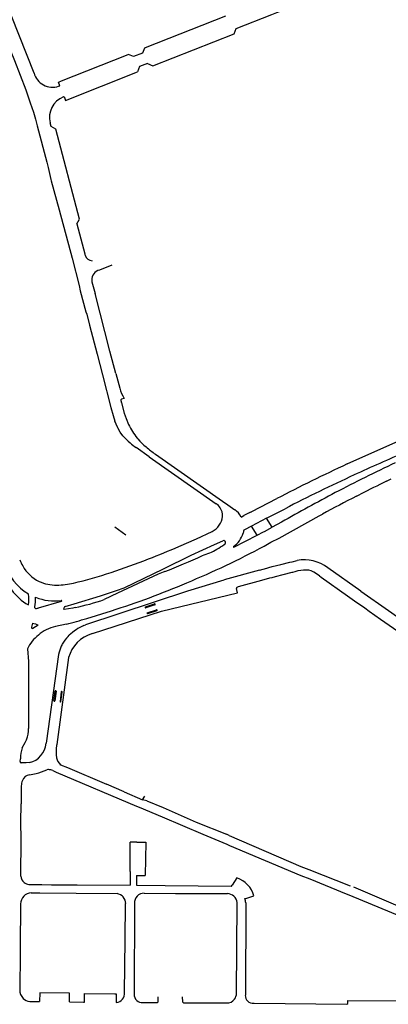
# Model space of a CAD drawing. Extents: x 148869 to 161638, y 453607 to 469810.
# Tile 924 of 1056: x 159125.47 to 159127.4, y 459859.55 to 459864.7. Entities that reach past the tile are written whole.
import ezdxf

# ---------------------------------------------------------------- set-up
doc = ezdxf.new("R2010")
doc.units = 0
doc.layers.add('LKI_V01_KANTRIJWEG', color=252, linetype='CONTINUOUS')

msp = doc.modelspace()

# ---------------------------------------------------------------- linework, layer by layer
at = {"layer": 'LKI_V01_KANTRIJWEG'}
for p, q in [((159125.5467, 459864.4189), (159125.1887, 459865.3276)), ((159125.5467, 459864.4189), (159125.1887, 459865.3276)), ((159126.5465, 459864.7158), (159126.1262, 459864.5498)), ((159126.5465, 459864.7158), (159126.1262, 459864.5498)), ((159126.0367, 459864.5145), (159125.679, 459864.3726)), ((159126.0367, 459864.5145), (159125.679, 459864.3726)), ((159125.6346, 459863.8628), (159125.6367, 459863.8551)), ((159125.6346, 459863.8628), (159125.6367, 459863.8551)), ((159125.6367, 459863.8551), (159125.6774, 459863.7043)), ((159125.6367, 459863.8551), (159125.6774, 459863.7043)), ((159125.7696, 459863.6316), (159125.8111, 459863.4743)), ((159125.7696, 459863.6316), (159125.8111, 459863.4743)), ((159125.9533, 459863.4154), (159125.8876, 459863.3898)), ((159125.9533, 459863.4154), (159125.8876, 459863.3898)), ((159125.8492, 459863.3286), (159125.8651, 459863.2679)), ((159125.8492, 459863.3286), (159125.8651, 459863.2679)), ((159125.9416, 459862.9668), (159125.8651, 459863.2679)), ((159125.9416, 459862.9668), (159125.8651, 459863.2679)), ((159125.8758, 459862.9496), (159125.9036, 459862.8422)), ((159125.8758, 459862.9496), (159125.9036, 459862.8422)), ((159125.9736, 459862.85), (159125.9416, 459862.9668)), ((159125.9736, 459862.85), (159125.9416, 459862.9668)), ((159125.9736, 459862.85), (159125.9938, 459862.7724)), ((159125.9736, 459862.85), (159125.9938, 459862.7724)), ((159125.9036, 459862.8422), (159125.9482, 459862.671)), ((159125.9036, 459862.8422), (159125.9482, 459862.671)), ((159126.0001, 459862.7084), (159126.0036, 459862.6953)), ((159126.0001, 459862.7084), (159126.0036, 459862.6953)), ((159126.0177, 459862.7192), (159126.0033, 459862.7148)), ((159126.0177, 459862.7192), (159126.0033, 459862.7148)), ((159125.9824, 459862.5686), (159125.9683, 459862.6006)), ((159125.9824, 459862.5686), (159125.9683, 459862.6006)), ((159126.0267, 459862.6142), (159126.0398, 459862.5834)), ((159126.0267, 459862.6142), (159126.0398, 459862.5834)), ((159125.9839, 459862.5657), (159125.9824, 459862.5686)), ((159125.9839, 459862.5657), (159125.9824, 459862.5686)), ((159126.0848, 459862.5114), (159126.0878, 459862.508)), ((159126.0848, 459862.5114), (159126.0878, 459862.508)), ((159126.1484, 459862.4138), (159126.079, 459862.4624)), ((159126.1484, 459862.4138), (159126.079, 459862.4624)), ((159126.1484, 459862.4138), (159126.4964, 459862.1693)), ((159126.1484, 459862.4138), (159126.4964, 459862.1693)), ((159126.1808, 459862.4278), (159126.5304, 459862.1823)), ((159126.1808, 459862.4278), (159126.5304, 459862.1823)), ((159127.3853, 459862.2862), (159127.4109, 459862.2982)), ((159127.3853, 459862.2862), (159127.4109, 459862.2982)), ((159126.5304, 459862.1823), (159126.5582, 459862.1629)), ((159126.5304, 459862.1823), (159126.5582, 459862.1629)), ((159126.7275, 459862.1512), (159126.813, 459862.1956)), ((159126.7275, 459862.1512), (159126.813, 459862.1956)), ((159127.2289, 459862.2083), (159127.2508, 459862.2194)), ((159127.2289, 459862.2083), (159127.2508, 459862.2194)), ((159126.5582, 459862.1629), (159126.5938, 459862.1379)), ((159126.5582, 459862.1629), (159126.5938, 459862.1379)), ((159126.6814, 459862.1273), (159126.6722, 459862.1225)), ((159126.6814, 459862.1273), (159126.6722, 459862.1225)), ((159126.6731, 459862.1227), (159126.6814, 459862.1273)), ((159126.6731, 459862.1227), (159126.6814, 459862.1273)), ((159126.7245, 459862.1498), (159126.6814, 459862.1273)), ((159126.7245, 459862.1498), (159126.6814, 459862.1273)), ((159126.7245, 459862.1498), (159126.7275, 459862.1512)), ((159126.7275, 459862.1512), (159126.7245, 459862.1498)), ((159126.7245, 459862.1498), (159126.7275, 459862.1512)), ((159126.7275, 459862.1512), (159126.7245, 459862.1498)), ((159126.7603, 459862.0928), (159126.8569, 459862.1432)), ((159126.7603, 459862.0928), (159126.8569, 459862.1432)), ((159126.6276, 459862.0995), (159126.6415, 459862.1068)), ((159126.6276, 459862.0995), (159126.6415, 459862.1068)), ((159126.6722, 459862.1225), (159126.6415, 459862.1068)), ((159126.6722, 459862.1225), (159126.6415, 459862.1068)), ((159126.7603, 459862.0928), (159126.6817, 459862.0518)), ((159126.7603, 459862.0928), (159126.6817, 459862.0518)), ((159126.79, 459862.0465), (159126.7603, 459862.0928)), ((159126.79, 459862.0465), (159126.7603, 459862.0928)), ((159125.9681, 459862.0486), (159126.0265, 459862.0066)), ((159125.9681, 459862.0486), (159126.0265, 459862.0066)), ((159126.6392, 459862.0242), (159126.6373, 459862.0154)), ((159126.6392, 459862.0242), (159126.6373, 459862.0154)), ((159126.6397, 459862.0263), (159126.6392, 459862.0242)), ((159126.6397, 459862.0263), (159126.6392, 459862.0242)), ((159126.6817, 459862.0518), (159126.6446, 459862.0331)), ((159126.6817, 459862.0518), (159126.6446, 459862.0331)), ((159126.7117, 459862.0043), (159126.6817, 459862.0518)), ((159126.7117, 459862.0043), (159126.6817, 459862.0518)), ((159126.8382, 459862.0724), (159126.79, 459862.0465)), ((159126.8382, 459862.0724), (159126.79, 459862.0465)), ((159126.4886, 459861.9557), (159126.5314, 459861.9753)), ((159126.4886, 459861.9557), (159126.5314, 459861.9753)), ((159126.5902, 459861.9417), (159126.7117, 459862.0043)), ((159126.5902, 459861.9417), (159126.7117, 459862.0043)), ((159126.8933, 459861.8662), (159126.9205, 459861.8732)), ((159126.8933, 459861.8662), (159126.9205, 459861.8732)), ((159126.7237, 459861.8224), (159126.5394, 459861.7707)), ((159126.7237, 459861.8224), (159126.5394, 459861.7707)), ((159126.7237, 459861.8224), (159126.7609, 459861.8329)), ((159126.7237, 459861.8224), (159126.7609, 459861.8329)), ((159126.7609, 459861.8329), (159126.7725, 459861.8362)), ((159126.7609, 459861.8329), (159126.7725, 459861.8362)), ((159126.7725, 459861.8362), (159126.7899, 459861.8411)), ((159126.7725, 459861.8362), (159126.7899, 459861.8411)), ((159126.7899, 459861.8411), (159126.8341, 459861.8517)), ((159126.7899, 459861.8411), (159126.8341, 459861.8517)), ((159126.8341, 459861.8517), (159126.8818, 459861.8632)), ((159126.8341, 459861.8517), (159126.8818, 459861.8632)), ((159126.8818, 459861.8632), (159126.8933, 459861.8662)), ((159126.8818, 459861.8632), (159126.8933, 459861.8662)), ((159127.2518, 459861.7131), (159127.0792, 459861.8346)), ((159127.2518, 459861.7131), (159127.0792, 459861.8346)), ((159126.7871, 459861.7825), (159126.7755, 459861.7794)), ((159126.7871, 459861.7825), (159126.7755, 459861.7794)), ((159126.8048, 459861.7872), (159126.7871, 459861.7825)), ((159126.8048, 459861.7872), (159126.7871, 459861.7825)), ((159126.8957, 459861.8102), (159126.8919, 459861.8092)), ((159126.8957, 459861.8102), (159126.8919, 459861.8092)), ((159126.9071, 459861.8134), (159126.8957, 459861.8102)), ((159126.9071, 459861.8134), (159126.8957, 459861.8102)), ((159127.0361, 459861.7925), (159127.0449, 459861.7862)), ((159127.0361, 459861.7925), (159127.0449, 459861.7862)), ((159127.0449, 459861.7862), (159127.1829, 459861.688)), ((159127.0449, 459861.7862), (159127.1829, 459861.688)), ((159126.6085, 459861.7039), (159126.6033, 459861.7256)), ((159126.6085, 459861.7039), (159126.6033, 459861.7256)), ((159125.9832, 459861.7014), (159125.9132, 459861.6686)), ((159125.9832, 459861.7014), (159125.9132, 459861.6686)), ((159127.1829, 459861.688), (159127.2198, 459861.6615)), ((159127.1829, 459861.688), (159127.2198, 459861.6615)), ((159125.5507, 459861.6249), (159125.5512, 459861.6303)), ((159125.5507, 459861.6249), (159125.5512, 459861.6303)), ((159125.5507, 459861.6249), (159125.5563, 459861.6225)), ((159125.5507, 459861.6249), (159125.5563, 459861.6225)), ((159125.5646, 459861.6229), (159125.5691, 459861.6233)), ((159125.5646, 459861.6229), (159125.5691, 459861.6233)), ((159125.6892, 459861.659), (159125.5691, 459861.6233)), ((159125.6892, 459861.659), (159125.5691, 459861.6233)), ((159125.7094, 459861.6324), (159125.756, 459861.6464)), ((159125.7094, 459861.6324), (159125.756, 459861.6464)), ((159126.1283, 459861.63), (159126.1758, 459861.6454)), ((159126.1283, 459861.63), (159126.1758, 459861.6454)), ((159126.1772, 459861.6405), (159126.1298, 459861.6251)), ((159126.1772, 459861.6405), (159126.1298, 459861.6251)), ((159126.1379, 459861.5995), (159126.1857, 459861.6147)), ((159126.1379, 459861.5995), (159126.1857, 459861.6147)), ((159127.2198, 459861.6615), (159127.2726, 459861.6244)), ((159127.2198, 459861.6615), (159127.2726, 459861.6244)), ((159127.2726, 459861.6244), (159127.2955, 459861.6079)), ((159127.2726, 459861.6244), (159127.2955, 459861.6079)), ((159125.8218, 459861.5699), (159125.9507, 459861.6102)), ((159125.8218, 459861.5699), (159125.9507, 459861.6102)), ((159126.1875, 459861.61), (159126.1394, 459861.5946)), ((159126.1875, 459861.61), (159126.1394, 459861.5946)), ((159127.2955, 459861.6079), (159127.3548, 459861.5668)), ((159127.2955, 459861.6079), (159127.3548, 459861.5668)), ((159127.3548, 459861.5668), (159127.3777, 459861.5503)), ((159127.3548, 459861.5668), (159127.3777, 459861.5503)), ((159125.539, 459861.5457), (159125.5332, 459861.5236)), ((159125.539, 459861.5457), (159125.5332, 459861.5236)), ((159125.5399, 459861.5186), (159125.5689, 459861.5372)), ((159125.5399, 459861.5186), (159125.5689, 459861.5372)), ((159125.7156, 459861.5403), (159125.6583, 459861.5268)), ((159125.7156, 459861.5403), (159125.6583, 459861.5268)), ((159125.8068, 459861.5332), (159125.8154, 459861.5366)), ((159125.8068, 459861.5332), (159125.8154, 459861.5366)), ((159127.3777, 459861.5503), (159127.4673, 459861.4872)), ((159127.3777, 459861.5503), (159127.4673, 459861.4872)), ((159125.7248, 459861.4762), (159125.7306, 459861.4819)), ((159125.7248, 459861.4762), (159125.7306, 459861.4819)), ((159125.7271, 459861.3649), (159125.665, 459860.9109)), ((159125.7271, 459861.3649), (159125.665, 459860.9109)), ((159125.6503, 459861.1403), (159125.6567, 459861.1896)), ((159125.6503, 459861.1403), (159125.6567, 459861.1896)), ((159125.6619, 459861.189), (159125.6554, 459861.1396)), ((159125.6619, 459861.189), (159125.6554, 459861.1396)), ((159125.6886, 459861.1857), (159125.6824, 459861.1359)), ((159125.6886, 459861.1857), (159125.6824, 459861.1359)), ((159125.6872, 459861.1354), (159125.6936, 459861.1851)), ((159125.6872, 459861.1354), (159125.6936, 459861.1851)), ((159125.518, 459860.9812), (159125.518, 459860.9943)), ((159125.518, 459860.9812), (159125.518, 459860.9943)), ((159125.4852, 459860.8941), (159125.5007, 459860.9222)), ((159125.4852, 459860.8941), (159125.5007, 459860.9222)), ((159125.665, 459860.9109), (159125.6646, 459860.9061)), ((159125.665, 459860.9109), (159125.6646, 459860.9061)), ((159125.4747, 459860.8217), (159125.4755, 459860.8366)), ((159125.4747, 459860.8217), (159125.4755, 459860.8366)), ((159125.4813, 459860.8159), (159125.4803, 459860.8159)), ((159125.4813, 459860.8159), (159125.4803, 459860.8159)), ((159125.5053, 459860.8157), (159125.4813, 459860.8159)), ((159125.5053, 459860.8157), (159125.4813, 459860.8159)), ((159125.5228, 459860.8166), (159125.5053, 459860.8157)), ((159125.5228, 459860.8166), (159125.5053, 459860.8157)), ((159125.6814, 459860.8072), (159125.6826, 459860.8065)), ((159125.6814, 459860.8072), (159125.6826, 459860.8065)), ((159125.524, 459860.7525), (159125.5575, 459860.76)), ((159125.524, 459860.7525), (159125.5575, 459860.76)), ((159125.6452, 459860.7751), (159125.6615, 459860.7675)), ((159125.6452, 459860.7751), (159125.6615, 459860.7675)), ((159125.6615, 459860.7675), (159126.082, 459860.5896)), ((159125.6615, 459860.7675), (159126.082, 459860.5896)), ((159126.0178, 459860.6644), (159125.9242, 459860.7044)), ((159126.0178, 459860.6644), (159125.9242, 459860.7044)), ((159126.0178, 459860.6644), (159126.1132, 459860.6228)), ((159126.0178, 459860.6644), (159126.1132, 459860.6228)), ((159126.082, 459860.5896), (159126.0955, 459860.5839)), ((159126.082, 459860.5896), (159126.0955, 459860.5839)), ((159126.1352, 459860.6162), (159126.2202, 459860.5813)), ((159126.1352, 459860.6162), (159126.2202, 459860.5813)), ((159126.5655, 459860.436), (159126.5511, 459860.4425)), ((159126.5655, 459860.436), (159126.5511, 459860.4425)), ((159126.0484, 459860.2486), (159126.0482, 459860.4009)), ((159126.0832, 459860.4007), (159126.0482, 459860.4009)), ((159126.0484, 459860.2486), (159126.0482, 459860.4009)), ((159126.0832, 459860.4007), (159126.0482, 459860.4009)), ((159126.5523, 459860.3902), (159126.5664, 459860.3843)), ((159126.5523, 459860.3902), (159126.5664, 459860.3843)), ((159126.0484, 459860.2486), (159126.0484, 459860.2213)), ((159126.0484, 459860.2486), (159126.0484, 459860.2213)), ((159126.0821, 459860.2275), (159126.1275, 459860.2265)), ((159126.0821, 459860.2275), (159126.0821, 459860.2204)), ((159126.0821, 459860.2275), (159126.1275, 459860.2265)), ((159126.0821, 459860.2275), (159126.0821, 459860.2204)), ((159125.5648, 459860.1794), (159125.5871, 459860.1791)), ((159125.5648, 459860.1794), (159125.5871, 459860.1791)), ((159125.5871, 459860.1791), (159125.6376, 459860.1784)), ((159125.5871, 459860.1791), (159125.6376, 459860.1784)), ((159125.6376, 459860.1784), (159125.7723, 459860.1774)), ((159125.6376, 459860.1784), (159125.7723, 459860.1774)), ((159125.7723, 459860.1774), (159126.0485, 459860.1761)), ((159125.7723, 459860.1774), (159126.0485, 459860.1761)), ((159126.0484, 459860.2213), (159126.0485, 459860.1807)), ((159126.0484, 459860.2213), (159126.0485, 459860.1807)), ((159126.0485, 459860.1807), (159126.0485, 459860.1761)), ((159126.0485, 459860.1807), (159126.0485, 459860.1761)), ((159126.0821, 459860.2204), (159126.0817, 459860.1759)), ((159126.0821, 459860.2204), (159126.0817, 459860.1759)), ((159126.6055, 459860.2151), (159126.5798, 459860.1762)), ((159126.6055, 459860.2151), (159126.5798, 459860.1762)), ((159125.532, 459860.1359), (159125.5531, 459860.136)), ((159125.532, 459860.1359), (159125.5531, 459860.136)), ((159125.5531, 459860.136), (159125.5726, 459860.1358)), ((159125.5531, 459860.136), (159125.5726, 459860.1358)), ((159125.5726, 459860.1358), (159125.5777, 459860.1358)), ((159125.5726, 459860.1358), (159125.5777, 459860.1358)), ((159125.5777, 459860.1358), (159125.7662, 459860.1339)), ((159125.5777, 459860.1358), (159125.7662, 459860.1339)), ((159125.7662, 459860.1339), (159125.9804, 459860.1324)), ((159125.7662, 459860.1339), (159125.9804, 459860.1324)), ((159126.1222, 459860.1342), (159126.2853, 459860.1334)), ((159126.1222, 459860.1342), (159126.2853, 459860.1334)), ((159126.2853, 459860.1334), (159126.3933, 459860.1328)), ((159126.2853, 459860.1334), (159126.3933, 459860.1328)), ((159126.3933, 459860.1328), (159126.5556, 459860.132)), ((159126.3933, 459860.1328), (159126.5556, 459860.132)), ((159126.652, 459860.1073), (159126.6944, 459860.1199)), ((159126.652, 459860.1073), (159126.6944, 459860.1199)), ((159127.1763, 459860.1308), (159127.1893, 459860.1254)), ((159127.1763, 459860.1308), (159127.1893, 459860.1254)), ((159127.1893, 459860.1254), (159127.7253, 459859.9031)), ((159127.1893, 459860.1254), (159127.7253, 459859.9031)), ((159125.4766, 459860.079), (159125.4745, 459859.8513)), ((159125.4766, 459860.079), (159125.4745, 459859.8513)), ((159126.0223, 459859.89), (159126.0249, 459860.0802)), ((159126.0223, 459859.89), (159126.0249, 459860.0802)), ((159126.0717, 459860.0812), (159126.0692, 459859.6074)), ((159126.0717, 459860.0812), (159126.0692, 459859.6074)), ((159126.6031, 459859.6113), (159126.6061, 459860.0855)), ((159126.6031, 459859.6113), (159126.6061, 459860.0855)), ((159126.6476, 459860.1059), (159126.652, 459860.1073)), ((159126.6476, 459860.1059), (159126.652, 459860.1073)), ((159126.6514, 459860.0837), (159126.6494, 459859.6009)), ((159126.6514, 459860.0837), (159126.6494, 459859.6009)), ((159126.0184, 459859.6158), (159126.0223, 459859.89)), ((159126.0184, 459859.6158), (159126.0223, 459859.89)), ((159125.4742, 459859.8211), (159125.4725, 459859.6289)), ((159125.4742, 459859.8211), (159125.4725, 459859.6289)), ((159125.4745, 459859.8513), (159125.4742, 459859.8211)), ((159125.4745, 459859.8513), (159125.4742, 459859.8211)), ((159125.5766, 459859.6139), (159125.5756, 459859.5678)), ((159125.5766, 459859.6139), (159125.5756, 459859.5678)), ((159125.8098, 459859.5657), (159125.8104, 459859.6107)), ((159125.8098, 459859.5657), (159125.8104, 459859.6107)), ((159125.5348, 459859.5682), (159125.5466, 459859.568)), ((159125.5348, 459859.5682), (159125.5466, 459859.568)), ((159125.5466, 459859.568), (159125.5694, 459859.5678)), ((159125.5466, 459859.568), (159125.5694, 459859.5678)), ((159125.5694, 459859.5678), (159125.5756, 459859.5678)), ((159125.5694, 459859.5678), (159125.5756, 459859.5678)), ((159125.7319, 459859.5664), (159125.732, 459859.5709)), ((159125.7319, 459859.5664), (159125.732, 459859.5709)), ((159125.7319, 459859.5664), (159125.8047, 459859.5657)), ((159125.7319, 459859.5664), (159125.8047, 459859.5657)), ((159125.8047, 459859.5657), (159125.8098, 459859.5657)), ((159125.8047, 459859.5657), (159125.8098, 459859.5657)), ((159125.9756, 459859.5686), (159125.9756, 459859.5639)), ((159125.9756, 459859.5686), (159125.9756, 459859.5639)), ((159126.115, 459859.5636), (159126.1913, 459859.5632)), ((159126.115, 459859.5636), (159126.1913, 459859.5632)), ((159126.194, 459859.5669), (159126.1913, 459859.5632)), ((159126.194, 459859.5669), (159126.1913, 459859.5632)), ((159126.194, 459859.5669), (159126.1951, 459859.5934)), ((159126.194, 459859.5669), (159126.1951, 459859.5934)), ((159126.3263, 459859.5625), (159126.5521, 459859.5612)), ((159126.3263, 459859.5625), (159126.5521, 459859.5612)), ((159126.6948, 459859.5601), (159127.1788, 459859.554)), ((159126.6948, 459859.5601), (159127.1788, 459859.554)), ((159127.1837, 459859.5745), (159127.7017, 459859.5706)), ((159127.1837, 459859.5745), (159127.7017, 459859.5706))]:
    msp.add_line(p, q, dxfattribs=at)
for points in [[(159126.6024, 459864.6524), (159126.7872, 459864.7249), (159126.8139, 459864.7354), (159127.4312, 459864.9808), (159127.4604, 459864.9683), (159127.8661, 459865.1292), (159127.8783, 459865.1579)], [(159126.6024, 459864.6524), (159126.7872, 459864.7249), (159126.8139, 459864.7354), (159127.4312, 459864.9808), (159127.4604, 459864.9683), (159127.8661, 459865.1292), (159127.8783, 459865.1579)], [(159125.2536, 459864.9688), (159125.3472, 459864.7341), (159125.4266, 459864.532), (159125.4452, 459864.4849), (159125.5037, 459864.3316), (159125.527, 459864.2633)], [(159125.2536, 459864.9688), (159125.3472, 459864.7341), (159125.4266, 459864.532), (159125.4452, 459864.4849), (159125.5037, 459864.3316), (159125.527, 459864.2633)], [(159126.1395, 459864.4692), (159126.1673, 459864.4564), (159126.5908, 459864.6236), (159126.6024, 459864.6524)], [(159126.1395, 459864.4692), (159126.1673, 459864.4564), (159126.5908, 459864.6236), (159126.6024, 459864.6524)], [(159126.1262, 459864.5498), (159126.1228, 459864.5486), (159126.112, 459864.5229), (159126.0665, 459864.5045), (159126.0404, 459864.5158), (159126.0367, 459864.5145)], [(159126.1262, 459864.5498), (159126.1228, 459864.5486), (159126.112, 459864.5229), (159126.0665, 459864.5045), (159126.0404, 459864.5158), (159126.0367, 459864.5145)], [(159126.1395, 459864.4692), (159126.0979, 459864.4529), (159126.0866, 459864.4245)], [(159126.1395, 459864.4692), (159126.0979, 459864.4529), (159126.0866, 459864.4245)], [(159125.6998, 459864.2948), (159125.7035, 459864.2961), (159125.7115, 459864.2758), (159126.0866, 459864.4245)], [(159125.6998, 459864.2948), (159125.7035, 459864.2961), (159125.7115, 459864.2758), (159126.0866, 459864.4245)], [(159125.6748, 459864.3498), (159125.6817, 459864.3523), (159125.6747, 459864.3708), (159125.679, 459864.3726)], [(159125.6748, 459864.3498), (159125.6817, 459864.3523), (159125.6747, 459864.3708), (159125.679, 459864.3726)], [(159125.527, 459864.2633), (159125.5433, 459864.2154), (159125.5539, 459864.1777), (159125.5634, 459864.1439), (159125.6129, 459863.954)], [(159125.527, 459864.2633), (159125.5433, 459864.2154), (159125.5539, 459864.1777), (159125.5634, 459864.1439), (159125.6129, 459863.954)], [(159125.7696, 459863.6316), (159125.7837, 459863.6548), (159125.6597, 459864.1264), (159125.6359, 459864.1405), (159125.6311, 459864.1586)], [(159125.7696, 459863.6316), (159125.7837, 459863.6548), (159125.6597, 459864.1264), (159125.6359, 459864.1405), (159125.6311, 459864.1586)], [(159125.6129, 459863.954), (159125.6203, 459863.9258), (159125.6346, 459863.8628)], [(159125.6129, 459863.954), (159125.6203, 459863.9258), (159125.6346, 459863.8628)], [(159125.6774, 459863.7043), (159125.7453, 459863.4524), (159125.7817, 459863.3092), (159125.7875, 459863.2813), (159125.8179, 459863.1717), (159125.822, 459863.1598), (159125.8365, 459863.1012), (159125.8758, 459862.9496)], [(159125.6774, 459863.7043), (159125.7453, 459863.4524), (159125.7817, 459863.3092), (159125.7875, 459863.2813), (159125.8179, 459863.1717), (159125.822, 459863.1598), (159125.8365, 459863.1012), (159125.8758, 459862.9496)], [(159127.1811, 459862.3766), (159127.3557, 459862.4552), (159127.3569, 459862.4562), (159127.4311, 459862.4884), (159127.5919, 459862.5562), (159128.7952, 459863.0356)], [(159127.1811, 459862.3766), (159127.3557, 459862.4552), (159127.3569, 459862.4562), (159127.4311, 459862.4884), (159127.5919, 459862.5562), (159128.7952, 459863.0356)], [(159126.0036, 459862.6953), (159126.0176, 459862.6419), (159126.0267, 459862.6142)], [(159126.0036, 459862.6953), (159126.0176, 459862.6419), (159126.0267, 459862.6142)], [(159125.9482, 459862.671), (159125.9589, 459862.6298), (159125.9683, 459862.6006)], [(159125.9482, 459862.671), (159125.9589, 459862.6298), (159125.9683, 459862.6006)], [(159126.0105, 459862.524), (159125.9962, 459862.5431), (159125.9839, 459862.5657)], [(159126.0105, 459862.524), (159125.9962, 459862.5431), (159125.9839, 459862.5657)], [(159126.0878, 459862.508), (159126.0982, 459862.4966), (159126.1201, 459862.4754), (159126.1316, 459862.4655)], [(159126.0878, 459862.508), (159126.0982, 459862.4966), (159126.1201, 459862.4754), (159126.1316, 459862.4655)], [(159126.8252, 459861.9894), (159127.0346, 459862.1064), (159127.0516, 459862.1148)], [(159126.8252, 459861.9894), (159127.0346, 459862.1064), (159127.0516, 459862.1148)], [(159126.3022, 459861.9454), (159126.3943, 459861.9858), (159126.4755, 459862.0242)], [(159126.3022, 459861.9454), (159126.3943, 459861.9858), (159126.4755, 459862.0242)], [(159126.7117, 459862.0043), (159126.7443, 459862.0218), (159126.7489, 459862.0243), (159126.79, 459862.0465)], [(159126.7117, 459862.0043), (159126.7443, 459862.0218), (159126.7489, 459862.0243), (159126.79, 459862.0465)], [(159126.7478, 459861.9475), (159126.7826, 459861.9675), (159126.8252, 459861.9894)], [(159126.7478, 459861.9475), (159126.7826, 459861.9675), (159126.8252, 459861.9894)], [(159126.2217, 459861.829), (159126.3675, 459861.9002), (159126.4886, 459861.9557)], [(159126.2217, 459861.829), (159126.3675, 459861.9002), (159126.4886, 459861.9557)], [(159125.9766, 459861.7151), (159126.0167, 459861.7288), (159126.2217, 459861.829)], [(159125.9766, 459861.7151), (159126.0167, 459861.7288), (159126.2217, 459861.829)], [(159127.0361, 459861.7925), (159127.0068, 459861.8114), (159126.9931, 459861.818), (159126.9812, 459861.8213), (159126.9655, 459861.8226), (159126.9526, 459861.8225), (159126.939, 459861.821), (159126.9228, 459861.8177), (159126.9071, 459861.8134)], [(159127.0361, 459861.7925), (159127.0068, 459861.8114), (159126.9931, 459861.818), (159126.9812, 459861.8213), (159126.9655, 459861.8226), (159126.9526, 459861.8225), (159126.939, 459861.821), (159126.9228, 459861.8177), (159126.9071, 459861.8134)], [(159126.538, 459861.7703), (159126.3474, 459861.7115), (159125.8154, 459861.5366)], [(159126.538, 459861.7703), (159126.3474, 459861.7115), (159125.8154, 459861.5366)], [(159126.2288, 459861.8142), (159126.1947, 459861.8005), (159125.9832, 459861.7014)], [(159126.2288, 459861.8142), (159126.1947, 459861.8005), (159125.9832, 459861.7014)], [(159126.7755, 459861.7794), (159126.7334, 459861.7681), (159126.6113, 459861.7343), (159126.6052, 459861.732), (159126.6028, 459861.7292), (159126.6033, 459861.7256)], [(159126.7755, 459861.7794), (159126.7334, 459861.7681), (159126.6113, 459861.7343), (159126.6052, 459861.732), (159126.6028, 459861.7292), (159126.6033, 459861.7256)], [(159126.8919, 459861.8092), (159126.8452, 459861.7968), (159126.8048, 459861.7872)], [(159126.8919, 459861.8092), (159126.8452, 459861.7968), (159126.8048, 459861.7872)], [(159125.756, 459861.6464), (159125.8933, 459861.6878), (159125.9766, 459861.7151)], [(159125.756, 459861.6464), (159125.8933, 459861.6878), (159125.9766, 459861.7151)], [(159125.8515, 459861.4903), (159126.2118, 459861.6085), (159126.6085, 459861.7039)], [(159125.8515, 459861.4903), (159126.2118, 459861.6085), (159126.6085, 459861.7039)], [(159127.2518, 459861.7131), (159127.3959, 459861.612), (159127.6016, 459861.4663), (159127.6659, 459861.4197), (159128.0203, 459861.1698)], [(159127.2518, 459861.7131), (159127.3959, 459861.612), (159127.6016, 459861.4663), (159127.6659, 459861.4197), (159128.0203, 459861.1698)], [(159125.7617, 459861.6265), (159125.7487, 459861.6239), (159125.7046, 459861.6168)], [(159125.7617, 459861.6265), (159125.7487, 459861.6239), (159125.7046, 459861.6168)], [(159125.5124, 459861.4104), (159125.5184, 459861.3456), (159125.518, 459860.9943)], [(159125.5124, 459861.4104), (159125.5184, 459861.3456), (159125.518, 459860.9943)], [(159125.6779, 459861.3938), (159125.6742, 459861.3817), (159125.6103, 459860.9179)], [(159125.6779, 459861.3938), (159125.6742, 459861.3817), (159125.6103, 459860.9179)], [(159125.6856, 459860.8056), (159125.7221, 459860.7909), (159125.9242, 459860.7044)], [(159125.6856, 459860.8056), (159125.7221, 459860.7909), (159125.9242, 459860.7044)], [(159125.4805, 459860.695), (159125.4798, 459860.6708), (159125.48, 459860.6012)], [(159125.4805, 459860.695), (159125.4798, 459860.6708), (159125.48, 459860.6012)], [(159126.1352, 459860.6162), (159126.1132, 459860.6228), (159126.1249, 459860.6412)], [(159126.1352, 459860.6162), (159126.1132, 459860.6228), (159126.1249, 459860.6412)], [(159125.4782, 459860.2237), (159125.4789, 459860.4171), (159125.4783, 459860.5056), (159125.48, 459860.6012)], [(159125.4782, 459860.2237), (159125.4789, 459860.4171), (159125.4783, 459860.5056), (159125.48, 459860.6012)], [(159126.0955, 459860.5839), (159126.216, 459860.533), (159126.4274, 459860.4428), (159126.5523, 459860.3902)], [(159126.0955, 459860.5839), (159126.216, 459860.533), (159126.4274, 459860.4428), (159126.5523, 459860.3902)], [(159126.2202, 459860.5813), (159126.3928, 459860.5056), (159126.5511, 459860.4425)], [(159126.2202, 459860.5813), (159126.3928, 459860.5056), (159126.5511, 459860.4425)], [(159126.5655, 459860.436), (159126.9386, 459860.2747), (159126.9812, 459860.259), (159127.1963, 459860.1737)], [(159126.5655, 459860.436), (159126.9386, 459860.2747), (159126.9812, 459860.259), (159127.1963, 459860.1737)], [(159126.0832, 459860.4007), (159126.1295, 459860.4004), (159126.1275, 459860.2265)], [(159126.0832, 459860.4007), (159126.1295, 459860.4004), (159126.1275, 459860.2265)], [(159126.5664, 459860.3843), (159126.9386, 459860.2277), (159126.9855, 459860.2093), (159127.1763, 459860.1308)], [(159126.5664, 459860.3843), (159126.9386, 459860.2277), (159126.9855, 459860.2093), (159127.1763, 459860.1308)], [(159125.5189, 459860.1805), (159125.5281, 459860.18), (159125.5648, 459860.1794)], [(159125.5189, 459860.1805), (159125.5281, 459860.18), (159125.5648, 459860.1794)], [(159126.0817, 459860.1759), (159126.2309, 459860.1752), (159126.5746, 459860.1716), (159126.5765, 459860.1712), (159126.5798, 459860.1762)], [(159126.0817, 459860.1759), (159126.2309, 459860.1752), (159126.5746, 459860.1716), (159126.5765, 459860.1712), (159126.5798, 459860.1762)], [(159127.213, 459860.1672), (159127.4692, 459860.0583), (159127.6302, 459859.9929)], [(159127.213, 459860.1672), (159127.4692, 459860.0583), (159127.6302, 459859.9929)], [(159125.732, 459859.5709), (159125.7323, 459859.6124), (159125.5766, 459859.6139)], [(159125.732, 459859.5709), (159125.7323, 459859.6124), (159125.5766, 459859.6139)], [(159125.8104, 459859.6107), (159125.9688, 459859.6085), (159125.9759, 459859.6079), (159125.9756, 459859.5686)], [(159125.8104, 459859.6107), (159125.9688, 459859.6085), (159125.9759, 459859.6079), (159125.9756, 459859.5686)], [(159126.3206, 459859.5926), (159126.3212, 459859.5666), (159126.3263, 459859.5625)], [(159126.3206, 459859.5926), (159126.3212, 459859.5666), (159126.3263, 459859.5625)], [(159127.1788, 459859.554), (159127.1837, 459859.559), (159127.1837, 459859.5745)], [(159127.1788, 459859.554), (159127.1837, 459859.559), (159127.1837, 459859.5745)]]:
    msp.add_lwpolyline(points, dxfattribs=at)
for centre, radius, start, end in [((159125.6442, 459864.4463), 0.1013, 195.7106, 287.6025), ((159125.6442, 459864.4463), 0.1013, 195.7106, 287.6025), ((159125.7438, 459864.1872), 0.1162, 112.2252, 194.2416), ((159125.7438, 459864.1872), 0.1162, 112.2252, 194.2416), ((159125.8497, 459863.481), 0.0391, 189.8906, 201.0934), ((159125.8497, 459863.481), 0.0391, 189.8906, 201.0934), ((159125.8561, 459863.4828), 0.0458, 200.3012, 261.9672), ((159125.8561, 459863.4828), 0.0458, 200.3012, 261.9672), ((159125.901, 459863.3388), 0.0528, 104.6834, 183.1432), ((159125.901, 459863.3388), 0.0528, 104.6834, 183.1432), ((159125.8994, 459863.3385), 0.0512, 182.9416, 191.1534), ((159125.8994, 459863.3385), 0.0512, 182.9416, 191.1534), ((159126.1923, 459862.8293), 0.2064, 195.9798, 212.2421), ((159126.1923, 459862.8293), 0.2064, 195.9798, 212.2421), ((159126.0052, 459862.7099), 0.00525, 111.4805, 196.6153), ((159126.0052, 459862.7099), 0.00525, 111.4805, 196.6153), ((159126.4049, 459862.7615), 0.4062, 206.0118, 218.0004), ((159126.4049, 459862.7615), 0.4062, 206.0118, 218.0004), ((159126.4165, 459862.8977), 0.5519, 222.6314, 228.1199), ((159126.4165, 459862.8977), 0.5519, 222.6314, 228.1199), ((159126.2425, 459862.7014), 0.2895, 227.8182, 235.6291), ((159126.2425, 459862.7014), 0.2895, 227.8182, 235.6291), ((159126.4945, 459862.8882), 0.5571, 229.3472, 235.7263), ((159126.4945, 459862.8882), 0.5571, 229.3472, 235.7263), ((159131.8143, 459852.3245), 11.0014, 113.16467, 114.70156), ((159131.8143, 459852.3245), 11.0014, 113.16467, 114.70156), ((159130.8309, 459854.4911), 8.6892, 114.83693, 117.54245), ((159130.8309, 459854.4911), 8.6892, 114.83693, 117.54245), ((159130.6029, 459855.6042), 7.4833, 115.0721, 117.75032), ((159130.6029, 459855.6042), 7.4833, 115.0721, 117.75032), ((159130.7927, 459854.551), 8.5517, 114.71728, 117.40261), ((159130.7927, 459854.551), 8.5517, 114.71728, 117.40261), ((159131.6642, 459853.4973), 9.7751, 115.95939, 116.83974), ((159131.6642, 459853.4973), 9.7751, 115.95939, 116.83974), ((159131.1948, 459854.4971), 8.7387, 117.80492, 119.90372), ((159131.1948, 459854.4971), 8.7387, 117.80492, 119.90372), ((159130.1481, 459856.4535), 6.4528, 116.89742, 118.67717), ((159130.1481, 459856.4535), 6.4528, 116.89742, 118.67717), ((159126.4559, 459862.1067), 0.0745, 32.7484, 57.1487), ((159126.4559, 459862.1067), 0.0745, 32.7484, 57.1487), ((159126.4563, 459862.1069), 0.0741, 356.9698, 32.7861), ((159126.4563, 459862.1069), 0.0741, 356.9698, 32.7861), ((159126.537, 459862.0539), 0.1015, 26.7049, 55.9718), ((159126.537, 459862.0539), 0.1015, 26.7049, 55.9718), ((159126.4336, 459862.1118), 0.0971, 295.5715, 354.783), ((159126.4336, 459862.1118), 0.0971, 295.5715, 354.783), ((159126.6467, 459862.0263), 0.00706, 107.668, 179.8317), ((159126.6467, 459862.0263), 0.00706, 107.668, 179.8317), ((159126.5356, 459861.966), 0.0102, 49.8571, 114.3286), ((159126.5356, 459861.966), 0.0102, 49.8571, 114.3286), ((159126.5356, 459861.966), 0.0102, 293.2692, 50.0413), ((159126.5356, 459861.966), 0.0102, 293.2692, 50.0413), ((159126.5157, 459862.0492), 0.1262, 304.5726, 344.4619), ((159126.5157, 459862.0492), 0.1262, 304.5726, 344.4619), ((159124.6974, 459865.6447), 4.0324, 291.0267, 293.4524), ((159124.6974, 459865.6447), 4.0324, 291.0267, 293.4524), ((159124.53, 459866.1021), 4.7095, 292.6511, 298.0942), ((159124.53, 459866.1021), 4.7095, 292.6511, 298.0942), ((159126.3147, 459862.2521), 0.371, 287.344, 300.1025), ((159126.3147, 459862.2521), 0.371, 287.344, 300.1025), ((159126.3383, 459862.2212), 0.3324, 299.2519, 307.2663), ((159126.3383, 459862.2212), 0.3324, 299.2519, 307.2663), ((159126.5893, 459861.9439), 0.00243, 144.8426, 292.2853), ((159126.5893, 459861.9439), 0.00243, 144.8426, 292.2853), ((159125.8822, 459862.058), 0.4486, 203.9213, 208.5265), ((159125.8822, 459862.058), 0.4486, 203.9213, 208.5265), ((159124.1423, 459867.0891), 5.5798, 288.9007, 291.0248), ((159124.1423, 459867.0891), 5.5798, 288.9007, 291.0248), ((159124.16, 459866.9388), 5.5265, 291.9835, 294.1989), ((159124.16, 459866.9388), 5.5265, 291.9835, 294.1989), ((159126.9548, 459861.6689), 0.2072, 53.1144, 99.5363), ((159126.9548, 459861.6689), 0.2072, 53.1144, 99.5363), ((159125.657, 459861.8817), 0.2791, 191.0618, 239.9657), ((159125.657, 459861.8817), 0.2791, 191.0618, 239.9657), ((159125.6637, 459861.94), 0.283, 196.7146, 238.9891), ((159125.6637, 459861.94), 0.283, 196.7146, 238.9891), ((159125.6631, 459861.9433), 0.2014, 209.624, 243.4787), ((159125.6631, 459861.9433), 0.2014, 209.624, 243.4787), ((159125.2716, 459863.8389), 2.1391, 283.007, 288.4833), ((159125.2716, 459863.8389), 2.1391, 283.007, 288.4833), ((159125.6587, 459861.9477), 0.2034, 245.1451, 271.9971), ((159125.6587, 459861.9477), 0.2034, 245.1451, 271.9971), ((159125.6682, 459862.0967), 0.3524, 269.6036, 283.9401), ((159125.6682, 459862.0967), 0.3524, 269.6036, 283.9401), ((159124.6881, 459865.621), 4.2048, 287.4742, 293.1876), ((159124.6881, 459865.621), 4.2048, 287.4742, 293.1876), ((159125.3495, 459861.6703), 0.1705, 349.7763, 9.1451), ((159125.3495, 459861.6703), 0.1705, 349.7763, 9.1451), ((159125.2551, 459861.6776), 0.2999, 350.9159, 0.4989), ((159125.2551, 459861.6776), 0.2999, 350.9159, 0.4989), ((159125.6516, 459861.9231), 0.2614, 248.3016, 278.1225), ((159125.6516, 459861.9231), 0.2614, 248.3016, 278.1225), ((159125.6886, 459861.6616), 0.00272, 282.4475, 92.1963), ((159125.6886, 459861.6616), 0.00272, 282.4475, 92.1963), ((159125.5085, 459862.8324), 1.2322, 281.8555, 289.1724), ((159125.5085, 459862.8324), 1.2322, 281.8555, 289.1724), ((159125.56, 459861.6312), 0.00951, 247.1724, 299.2785), ((159125.56, 459861.6312), 0.00951, 247.1724, 299.2785), ((159125.7161, 459861.6191), 0.0149, 116.6126, 177.5431), ((159125.7161, 459861.6191), 0.0149, 116.6126, 177.5431), ((159125.7042, 459861.6198), 0.00301, 181.0596, 277.0988), ((159125.7042, 459861.6198), 0.00301, 181.0596, 277.0988), ((159126.1293, 459861.6277), 0.00259, 114.0533, 281.2663), ((159126.1293, 459861.6277), 0.00259, 114.0533, 281.2663), ((159126.1768, 459861.643), 0.00252, 278.6434, 112.6499), ((159126.1768, 459861.643), 0.00252, 278.6434, 112.6499), ((159126.1864, 459861.6123), 0.0025, 294.1615, 107.4349), ((159126.1864, 459861.6123), 0.0025, 294.1615, 107.4349), ((159125.2721, 459863.3343), 1.848, 283.8856, 287.3023), ((159125.2721, 459863.3343), 1.848, 283.8856, 287.3023), ((159126.1387, 459861.5971), 0.00252, 108.8666, 284.7711), ((159126.1387, 459861.5971), 0.00252, 108.8666, 284.7711), ((159125.5372, 459861.522), 0.00434, 158.5414, 308.0749), ((159125.5372, 459861.522), 0.00434, 158.5414, 308.0749), ((159125.6267, 459861.7949), 0.2642, 250.6014, 257.3457), ((159125.6267, 459861.7949), 0.2642, 250.6014, 257.3457), ((159125.6912, 459861.3514), 0.1785, 100.6454, 132.8059), ((159125.6912, 459861.3514), 0.1785, 100.6454, 132.8059), ((159125.9198, 459861.2836), 0.2741, 114.3556, 133.6474), ((159125.9198, 459861.2836), 0.2741, 114.3556, 133.6474), ((159125.6744, 459861.3398), 0.1768, 126.2359, 156.4445), ((159125.6744, 459861.3398), 0.1768, 126.2359, 156.4445), ((159125.8097, 459861.3812), 0.1275, 131.7768, 155.2863), ((159125.8097, 459861.3812), 0.1275, 131.7768, 155.2863), ((159125.8994, 459861.3184), 0.1785, 105.5725, 164.8908), ((159125.8994, 459861.3184), 0.1785, 105.5725, 164.8908), ((159125.8288, 459861.3579), 0.1551, 150.4265, 166.6231), ((159125.8288, 459861.3579), 0.1551, 150.4265, 166.6231), ((159125.6593, 459861.1894), 0.0026, 351.9637, 174.7967), ((159125.6593, 459861.1894), 0.0026, 351.9637, 174.7967), ((159125.6911, 459861.1854), 0.00251, 353.7132, 172.3478), ((159125.6911, 459861.1854), 0.00251, 353.7132, 172.3478), ((159125.6528, 459861.1399), 0.00255, 169.3112, 353.7937), ((159125.6528, 459861.1399), 0.00255, 169.3112, 353.7937), ((159125.6848, 459861.1356), 0.00244, 171.436, 356.5583), ((159125.6848, 459861.1356), 0.00244, 171.436, 356.5583), ((159125.3416, 459861.0012), 0.1776, 333.6096, 353.5366), ((159125.3416, 459861.0012), 0.1776, 333.6096, 353.5366), ((159125.6292, 459860.8403), 0.1537, 159.5303, 181.3932), ((159125.6292, 459860.8403), 0.1537, 159.5303, 181.3932), ((159125.4973, 459860.9271), 0.1134, 283.0072, 355.3164), ((159125.4973, 459860.9271), 0.1134, 283.0072, 355.3164), ((159125.8853, 459860.8707), 0.2235, 170.8854, 187.5), ((159125.8853, 459860.8707), 0.2235, 170.8854, 187.5), ((159125.7282, 459860.8563), 0.0662, 192.8689, 229.9593), ((159125.7282, 459860.8563), 0.0662, 192.8689, 229.9593), ((159125.4791, 459860.8204), 0.00464, 164.4857, 284.5057), ((159125.4791, 459860.8204), 0.00464, 164.4857, 284.5057), ((159125.528, 459860.7087), 0.044, 95.1892, 160.9419), ((159125.528, 459860.7087), 0.044, 95.1892, 160.9419), ((159125.5132, 459860.9795), 0.2239, 281.4114, 296.7387), ((159125.5132, 459860.9795), 0.2239, 281.4114, 296.7387), ((159125.6204, 459860.7662), 0.0148, 81.966, 115.7089), ((159125.6204, 459860.7662), 0.0148, 81.966, 115.7089), ((159125.569, 459860.5198), 0.2665, 73.3874, 78.4214), ((159125.569, 459860.5198), 0.2665, 73.3874, 78.4214), ((159125.5519, 459860.6945), 0.0714, 156.4202, 179.5635), ((159125.5519, 459860.6945), 0.0714, 156.4202, 179.5635), ((159125.5239, 459860.226), 0.0458, 182.7934, 232.2245), ((159125.5239, 459860.226), 0.0458, 182.7934, 232.2245), ((159125.5237, 459860.2255), 0.0453, 232.0798, 263.9058), ((159125.5237, 459860.2255), 0.0453, 232.0798, 263.9058), ((159126.5574, 459860.081), 0.1424, 15.8417, 70.2701), ((159126.5574, 459860.081), 0.1424, 15.8417, 70.2701), ((159125.5359, 459860.0767), 0.0594, 93.8074, 177.7826), ((159125.5359, 459860.0767), 0.0594, 93.8074, 177.7826), ((159125.9727, 459860.0807), 0.0523, 359.3817, 81.5222), ((159125.9727, 459860.0807), 0.0523, 359.3817, 81.5222), ((159126.1197, 459860.0861), 0.0482, 87.0064, 185.7609), ((159126.1197, 459860.0861), 0.0482, 87.0064, 185.7609), ((159126.5552, 459860.0808), 0.0512, 5.2867, 89.5407), ((159126.5552, 459860.0808), 0.0512, 5.2867, 89.5407), ((159126.555, 459860.0786), 0.0965, 3.0285, 16.4794), ((159126.555, 459860.0786), 0.0965, 3.0285, 16.4794), ((159125.5322, 459859.6278), 0.0597, 178.9348, 225.7493), ((159125.5322, 459859.6278), 0.0597, 178.9348, 225.7493), ((159125.9739, 459859.6089), 0.045, 321.3463, 8.7459), ((159125.9739, 459859.6089), 0.045, 321.3463, 8.7459), ((159126.1104, 459859.6047), 0.0413, 176.1928, 227.8944), ((159126.1104, 459859.6047), 0.0413, 176.1928, 227.8944), ((159126.554, 459859.6104), 0.0491, 322.166, 0.9863), ((159126.554, 459859.6104), 0.0491, 322.166, 0.9863), ((159125.5315, 459859.6268), 0.0586, 225.5591, 263.0007), ((159125.5315, 459859.6268), 0.0586, 225.5591, 263.0007), ((159125.5326, 459859.6261), 0.058, 261.8161, 272.141), ((159125.5326, 459859.6261), 0.058, 261.8161, 272.141), ((159125.974, 459859.6088), 0.0449, 272.0925, 321.4341), ((159125.974, 459859.6088), 0.0449, 272.0925, 321.4341), ((159126.1104, 459859.6046), 0.0412, 227.8356, 276.4785), ((159126.1104, 459859.6046), 0.0412, 227.8356, 276.4785), ((159126.5538, 459859.6105), 0.0494, 267.9983, 322.191), ((159126.5538, 459859.6105), 0.0494, 267.9983, 322.191), ((159126.6884, 459859.5987), 0.0391, 176.8513, 224.1795), ((159126.6884, 459859.5987), 0.0391, 176.8513, 224.1795), ((159126.6886, 459859.5987), 0.0392, 224.0525, 279.1276), ((159126.6886, 459859.5987), 0.0392, 224.0525, 279.1276)]:
    msp.add_arc(centre, radius, start, end, dxfattribs=at)

doc.saveas('drawing.dxf')
